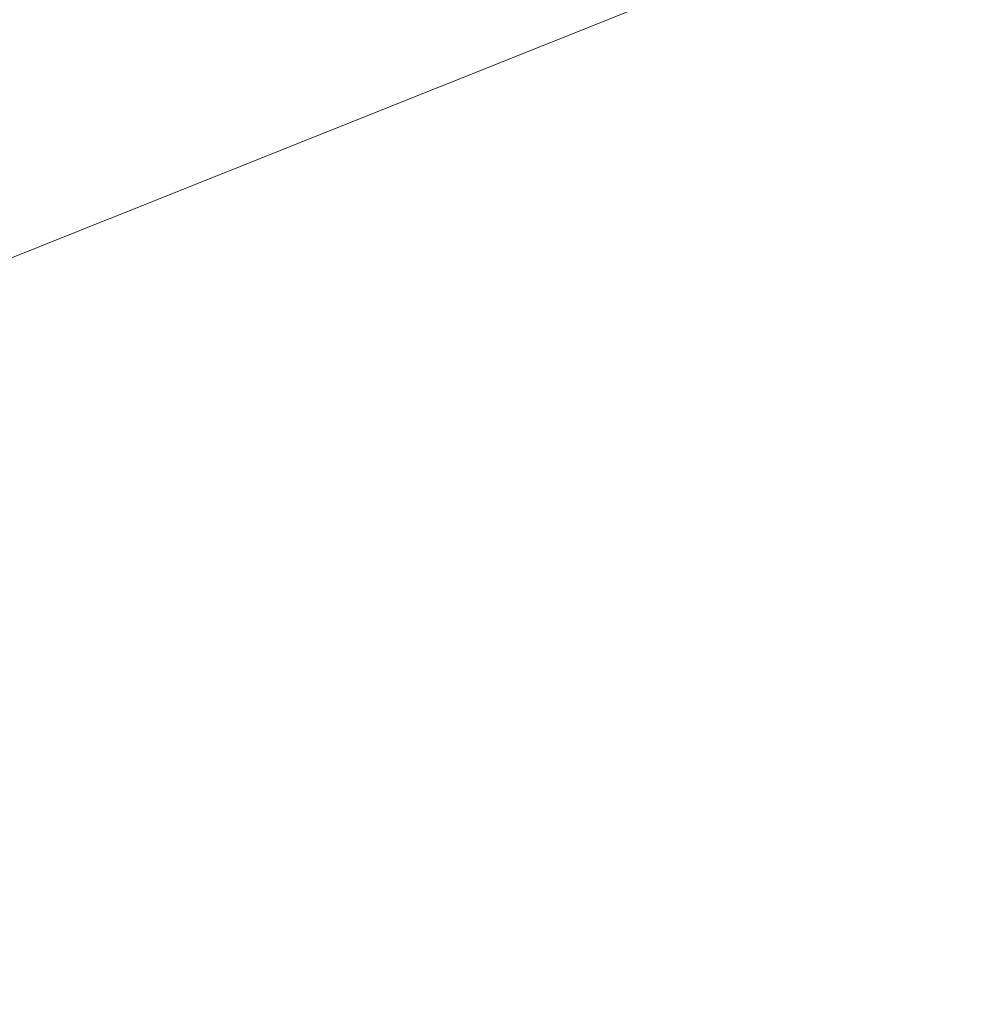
# Model space of a CAD drawing. Extents: x 1620613 to 1693141, y 557269 to 607790.
# Tile 722 of 1056: x 1620830.17 to 1620831.71, y 607318.62 to 607320.19. Entities that reach past the tile are written whole.
import ezdxf

# ---------------------------------------------------------------- set-up
doc = ezdxf.new("R2010")
doc.units = 0
doc.header["$LTSCALE"] = 10
doc.header["$MEASUREMENT"] = 0
for name, pattern in [('DGN Style 2', [7.346996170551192, 4.408197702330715, -2.938798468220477]), ('DGN Style 3', [10.28579463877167, 7.346996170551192, -2.938798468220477]), ('DGN Style 5', [5.142897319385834, 2.204098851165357, -2.938798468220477])]:
    doc.linetypes.add(name, pattern=pattern)
for name, color, linetype, lineweight in [('DT_X_Contour_Minor', 136, 'DGN Style 3', 0), ('PV_X_Driveway', 7, 'DGN Style 5', 0), ('SV_X_Top_of_Bank', 97, 'DGN Style 2', 0)]:
    doc.layers.add(name, color=color, linetype=linetype, lineweight=lineweight)

# ---------------------------------------------------------------- blocks, each defined once
blk = doc.blocks.new('*U1004')
at = {"layer": 'DT_X_Contour_Minor', "transparency": 33554559, "flags": 128}
for points, elevation in [([(-251.2889938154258, -31.09727382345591), (-253.6248656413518, -36.68669815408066), (-254.4756969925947, -39.71706375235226), (-254.6886244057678, -40.4533310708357), (-254.9627646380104, -41.36340491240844), (-255.298117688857, -42.44728527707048), (-255.6946835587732, -43.70497216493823), (-257.6881541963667, -49.97972619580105), (-259.0102722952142, -54.19790081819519), (-259.5375105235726, -55.17637444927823), (-260.5526031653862, -56.30400621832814), (-262.0555502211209, -57.58079612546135), (-264.0463516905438, -59.00674417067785), (-270.0056281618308, -63.00814980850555), (-271.6953151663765, -64.33811523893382), (-272.2949188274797, -65.3269573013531), (-271.8044391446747, -65.97467599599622), (-270.2238761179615, -66.28127132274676), (-264.5555969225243, -66.64402770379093), (-262.6254697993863, -66.79497280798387), (-261.086297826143, -66.9757408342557), (-259.9380810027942, -67.18633178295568), (-259.1808193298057, -67.42674565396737), (-256.5591602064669, -68.61826387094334), (-252.9671011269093, -67.6306936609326), (-252.2884151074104, -67.44352781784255), (-251.791810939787, -67.30527466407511), (-251.4772886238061, -67.2159341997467), (-251.3448481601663, -67.17550642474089), (-251.2344493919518, -67.13291594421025), (-250.8399330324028, -66.9757632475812), (-249.7391830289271, -66.53624801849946), (-247.9321993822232, -65.81437025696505), (-245.4189820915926, -64.81012996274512), (-237.775424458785, -61.75567246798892), (-235.1706612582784, -60.71626044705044), (-233.0890398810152, -59.88886750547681), (-231.530560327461, -59.2734936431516), (-230.495222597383, -58.87013885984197), (-228.431844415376, -58.07721821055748), (-227.7333319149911, -57.80852125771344), (-227.1853280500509, -57.59712088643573), (-226.7878328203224, -57.44301709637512), (-226.5408462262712, -57.34620988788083), (-226.0828934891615, -57.16445277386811), (-225.8461630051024, -57.07181872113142), (-225.4794361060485, -56.93023439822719), (-224.982712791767, -56.73969980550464), (-224.3559930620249, -56.50021494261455), (-222.511411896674, -55.79632161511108), (-221.597072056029, -55.43553532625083), (-220.2374884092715, -54.88109645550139), (-218.4326609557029, -54.13300500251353), (-216.1825896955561, -53.19126096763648), (-205.8273901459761, -48.84191300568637), (-204.4341094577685, -48.25671303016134), (-204.1551154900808, -48.1395311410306), (-203.9667143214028, -48.05988908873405), (-203.610756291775, -47.90884934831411), (-203.0872414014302, -47.68641191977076), (-202.3961696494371, -47.39257680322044), (-200.3299024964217, -46.51381957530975), (-199.3883255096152, -46.12159672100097), (-198.1132949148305, -45.60399607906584), (-196.5048107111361, -44.96101764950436), (-194.5628728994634, -44.19266143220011), (-188.9397672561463, -41.97654113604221), (-186.9793009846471, -41.19840604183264), (-185.3152314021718, -40.52609098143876), (-183.9475585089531, -39.95959595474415), (-182.876282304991, -39.49892096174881), (-180.4147413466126, -38.41154769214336), (-179.3903959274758, -37.92508193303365), (-178.1635153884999, -37.28121460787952), (-176.7340997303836, -36.47994571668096), (-175.1021489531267, -35.52127525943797), (-170.4802333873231, -32.75495195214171), (-168.8461744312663, -31.77341956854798), (-167.4104342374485, -30.90356489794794), (-166.1730128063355, -30.14538794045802), (-165.133910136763, -29.49888869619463), (-162.6273947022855, -27.92379432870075), (-161.7929076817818, -27.40046804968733), (-161.1693331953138, -27.0118099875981), (-160.7566712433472, -26.75782014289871), (-160.5549218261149, -26.63849851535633), (-160.2981400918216, -26.49986513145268), (-160.2108267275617, -26.45254249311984), (-160.1414729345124, -26.41454961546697), (-160.090078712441, -26.38588649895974), (-160.0566440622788, -26.36655314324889), (-159.9914310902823, -26.32743720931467), (-159.8605312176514, -26.25544378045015), (-159.5167413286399, -26.06880044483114), (-158.9600614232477, -25.76750720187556), (-158.1904915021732, -25.35156405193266), (-155.854451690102, -24.08951577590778), (-154.7926750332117, -23.48542267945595), (-153.3593749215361, -22.61967959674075), (-151.5545513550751, -21.49228652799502), (-149.3782043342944, -20.10324347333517), (-143.079247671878, -16.05026201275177), (-140.9933992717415, -14.70815008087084), (-139.4600715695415, -13.72155038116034), (-138.4792645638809, -13.09046291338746), (-138.050978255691, -12.81488767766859), (-137.6455756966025, -12.55403669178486), (-137.4382650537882, -12.42406448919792), (-137.1203850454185, -12.22978612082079), (-136.6919356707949, -11.97120158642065), (-136.1529169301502, -11.64831088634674), (-134.568107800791, -10.70152746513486), (-133.8224923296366, -10.2583754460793), (-132.7742527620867, -9.639006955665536), (-131.4233890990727, -8.843421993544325), (-129.7699013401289, -7.871620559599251), (-124.9571018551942, -5.045194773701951), (-123.3572829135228, -4.097632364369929), (-122.1674257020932, -3.374764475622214), (-121.3875302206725, -2.876591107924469), (-121.0175964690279, -2.603112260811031), (-120.5777221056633, -2.173428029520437), (-120.420327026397, -2.012528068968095), (-120.2780475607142, -1.852091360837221), (-120.1508837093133, -1.692117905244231), (-120.0388354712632, -1.532607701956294), (-119.7601943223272, -1.107864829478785), (-119.6002302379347, -0.9216060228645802), (-119.3293188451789, -0.6813867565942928), (-118.9474601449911, -0.3872070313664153), (-118.4546541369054, -0.03906684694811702), (-116.992575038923, 0.9612542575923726), (-116.4957153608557, 1.286024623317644), (-116.1016956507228, 1.510094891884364), (-115.8105159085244, 1.633465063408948), (-115.6221761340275, 1.656135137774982), (-114.9832171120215, 1.52696192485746), (-114.8273738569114, 1.316585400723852), (-114.7911331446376, 1.265939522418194), (-114.7492009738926, 1.204163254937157), (-114.7015773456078, 1.131256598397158), (-114.6482622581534, 1.047219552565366), (-114.4985000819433, 0.8082802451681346), (-114.4318522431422, 0.7387010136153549), (-114.3442303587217, 0.7091677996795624), (-114.2356344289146, 0.7196806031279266), (-114.106064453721, 0.7702394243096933), (-113.7325791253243, 0.9584576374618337), (-113.5835035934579, 1.033485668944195), (-113.4163909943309, 1.117406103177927), (-113.2312413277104, 1.210218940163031), (-113.0280545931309, 1.311924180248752), (-112.4621738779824, 1.594994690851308), (-112.2724985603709, 1.688374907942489), (-112.1278831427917, 1.756212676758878), (-112.0283276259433, 1.798507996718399), (-111.9738320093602, 1.815260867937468), (-111.8885902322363, 1.825878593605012), (-111.8336249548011, 1.842198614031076), (-111.7326604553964, 1.88319538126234), (-111.5856967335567, 1.948868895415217), (-111.3927337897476, 2.039219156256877), (-110.8168336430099, 2.313055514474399), (-110.6291706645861, 2.400412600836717), (-110.498106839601, 2.457106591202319), (-110.4236421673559, 2.483137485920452), (-110.4057766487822, 2.478505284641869), (-110.4336008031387, 2.425268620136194), (-110.408598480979, 2.423287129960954), (-110.3127233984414, 2.457270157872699), (-110.1459755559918, 2.527217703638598), (-109.9083549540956, 2.633129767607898), (-109.1802030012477, 2.963514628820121), (-108.8860031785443, 3.097559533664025), (-108.5495176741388, 3.251905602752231), (-108.170746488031, 3.426552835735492), (-107.7496896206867, 3.621501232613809), (-106.5704903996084, 4.168431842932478), (-106.1554237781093, 4.36132963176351), (-105.7946233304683, 4.529825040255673), (-105.4880890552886, 4.673918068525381), (-105.2358209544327, 4.79360871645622), (-104.6354609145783, 5.080247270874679), (-104.3412596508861, 5.217949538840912), (-103.9089258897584, 5.416077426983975), (-103.3384596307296, 5.674630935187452), (-102.6298608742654, 5.993610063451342), (-100.5560875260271, 6.924788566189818), (-99.8152772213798, 7.257517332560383), (-99.14817631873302, 7.557319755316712), (-98.55478481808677, 7.824195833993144), (-98.0351027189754, 8.058145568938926), (-96.7475629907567, 8.638109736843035), (-96.26416712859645, 8.856078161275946), (-95.77963433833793, 9.075010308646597), (-95.29396462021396, 9.294906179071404), (-94.80715797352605, 9.515765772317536), (-93.50749101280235, 10.10600965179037), (-92.77353282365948, 10.4377576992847), (-91.54640847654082, 10.99031893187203), (-89.82611797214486, 11.76369334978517), (-87.61266130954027, 12.75788095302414), (-81.05255533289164, 15.70346547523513), (-78.81576908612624, 16.70745149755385), (-77.02548982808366, 17.51022117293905), (-75.68171755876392, 18.11177450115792), (-74.78445227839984, 18.5121114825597), (-72.98708751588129, 19.31138830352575), (-72.1013000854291, 19.70657468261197), (-70.79196136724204, 20.29267620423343), (-69.05907136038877, 21.06969286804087), (-66.90263006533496, 22.03762467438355), (-60.58738489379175, 24.87332968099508), (-58.43750897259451, 25.8372231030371), (-56.72431508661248, 26.60212461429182), (-55.4478032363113, 27.16803421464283), (-54.60797342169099, 27.53495190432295), (-52.95066996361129, 28.24807652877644), (-52.3487913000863, 28.50698716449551), (-51.78613290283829, 28.74887560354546), (-51.26269477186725, 28.97374184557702), (-50.778476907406, 29.18158589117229), (-49.53952295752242, 29.71314041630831), (-49.0775596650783, 29.91444531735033), (-48.62088525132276, 30.11969412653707), (-48.16949971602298, 30.32888684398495), (-47.7234030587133, 30.54202346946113), (-46.5408638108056, 31.11564634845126), (-46.15020249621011, 31.30536768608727), (-45.86512298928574, 31.4443145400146), (-45.68562528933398, 31.53248690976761), (-45.61170939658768, 31.56988479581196), (-45.55537609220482, 31.60191317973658), (-45.51047978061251, 31.62307560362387), (-45.41804082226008, 31.66254158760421), (-45.27805921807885, 31.72031113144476), (-45.09053496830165, 31.79638423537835), (-44.52708010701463, 32.02365059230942), (-44.31715165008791, 32.10684285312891), (-44.10995742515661, 32.1859698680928), (-43.90549743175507, 32.26103163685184), (-43.70377167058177, 32.33202815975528), (-43.16948194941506, 32.51593189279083), (-42.99717565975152, 32.57787939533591), (-42.88097408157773, 32.62579410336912), (-42.82087721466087, 32.6596760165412), (-42.81688505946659, 32.6795251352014), (-42.88104559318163, 32.71374572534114), (-42.87156232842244, 32.74108844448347), (-42.79499213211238, 32.79745115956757), (-42.65133500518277, 32.88283387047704), (-42.44059094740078, 32.99723657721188), (-41.78915755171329, 33.34100378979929), (-41.57206330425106, 33.45714496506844), (-41.40935560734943, 33.54774308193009), (-41.30103446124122, 33.61279814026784), (-41.24709986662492, 33.65231013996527), (-41.12230704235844, 33.77709900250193), (-41.25624996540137, 34.01663192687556), (-41.28952939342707, 34.07826015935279), (-41.33196356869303, 34.16048788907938), (-41.38355249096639, 34.26331511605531), (-41.44429615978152, 34.38674184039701), (-41.74912769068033, 35.01079871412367), (-42.7012064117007, 34.65888466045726), (-42.87650068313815, 34.59461657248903), (-42.99434976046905, 34.55263261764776), (-43.05475364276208, 34.53293279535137), (-43.05771233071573, 34.53551710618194), (-42.93748075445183, 34.59957353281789), (-43.78832270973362, 36.72433501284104), (-43.95516180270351, 37.13430726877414), (-44.09103252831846, 37.45361197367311), (-44.19593488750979, 37.68224912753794), (-44.26986888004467, 37.82021873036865), (-44.42573503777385, 38.0672476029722), (-44.47900148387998, 38.1489852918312), (-44.52190120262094, 38.20892670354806), (-44.55443419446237, 38.24707183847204), (-44.57660045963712, 38.26342069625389), (-44.62188819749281, 38.2779559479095), (-44.62866362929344, 38.30816434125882), (-44.61502412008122, 38.38788808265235), (-44.58096967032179, 38.51712717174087), (-44.52650028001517, 38.69588160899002), (-44.22467493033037, 39.64560479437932), (-43.09697245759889, 42.08217767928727), (-42.67040779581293, 42.69345974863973), (-41.87401487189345, 43.48306043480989), (-40.70779368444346, 44.45097973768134), (-39.17174423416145, 45.59721765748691), (-31.14058085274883, 51.36240472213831), (-31.13452700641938, 51.38924248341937), (-31.61714367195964, 52.01968448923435), (-33.06758817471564, 53.89950860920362), (-35.48586051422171, 57.02871484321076), (-38.87196069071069, 61.40730319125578), (-56.93202646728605, 84.75594041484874)], 3.000041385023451), ([(-28.66335585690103, 51.7220972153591), (-29.30004596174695, 51.26892201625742), (-29.42493632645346, 51.18009445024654), (-29.52674023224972, 51.10782969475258), (-29.60545768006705, 51.05212774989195), (-29.66108866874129, 51.01298861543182), (-29.77865602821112, 50.93070133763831), (-29.85936793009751, 50.86308585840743), (-30.01332811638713, 50.72195487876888), (-30.24053658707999, 50.50730839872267), (-30.54099334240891, 50.21914641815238), (-31.4398757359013, 49.35269380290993), (-31.75494705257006, 49.04151269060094), (-32.02599920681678, 48.7578088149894), (-32.25303219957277, 48.50158217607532), (-32.43604603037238, 48.27283277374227), (-32.86539069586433, 47.69947068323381), (-33.16645912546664, 47.39634373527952), (-33.74765591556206, 46.91698445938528), (-34.60898106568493, 46.26139285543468), (-35.75043457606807, 45.42956892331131), (-39.16781508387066, 42.9763953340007), (-40.31616411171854, 42.11306466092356), (-41.19817581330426, 41.36295283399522), (-41.81385018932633, 40.72605985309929), (-42.16318723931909, 40.20238571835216), (-42.73963627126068, 38.95687982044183), (-42.90612817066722, 38.49162199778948), (-42.97326709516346, 38.02997795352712), (-42.94105304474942, 37.57194768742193), (-42.8094860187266, 37.1175311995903), (-41.96368295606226, 35.00535307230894), (-42.23085186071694, 34.86301205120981), (-42.26887846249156, 34.84078360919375), (-42.26845730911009, 34.83510157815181), (-42.22958840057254, 34.84596595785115), (-42.15227173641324, 34.87337674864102), (-41.70174920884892, 35.03990206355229), (-41.55750328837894, 34.74459908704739), (-41.52192420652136, 34.67397008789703), (-41.47700664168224, 34.58864150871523), (-41.4227505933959, 34.48861334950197), (-41.35915606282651, 34.37388561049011), (-41.04059179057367, 33.80419047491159), (-41.33739384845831, 33.50739783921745), (-41.41715527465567, 33.43902560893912), (-41.52923867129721, 33.36110576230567), (-41.67364403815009, 33.27363829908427), (-41.85037137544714, 33.17662321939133), (-42.36474023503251, 32.90518618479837), (-42.53114278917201, 32.8148543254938), (-42.64457380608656, 32.7474365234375), (-42.70503328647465, 32.70293277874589), (-42.71252122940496, 32.68134309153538), (-42.66186036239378, 32.65432266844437), (-42.67755569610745, 32.63433251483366), (-42.7626373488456, 32.59462737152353), (-42.91710532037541, 32.53520723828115), (-43.14095960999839, 32.45607211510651), (-43.83041947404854, 32.2187584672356), (-44.07882419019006, 32.13194548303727), (-44.30694344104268, 32.04949176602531), (-44.51477722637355, 31.9713973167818), (-44.70232554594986, 31.8976621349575), (-45.17540711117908, 31.70684733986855), (-45.33285409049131, 31.64297570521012), (-45.4503838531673, 31.59447189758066), (-45.52799640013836, 31.56133591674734), (-45.56569173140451, 31.54356776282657), (-45.61298965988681, 31.5166764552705), (-45.67505008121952, 31.48527686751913), (-45.82575790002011, 31.41124658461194), (-46.06511311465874, 31.29458560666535), (-46.39311572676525, 31.1352939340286), (-47.38598588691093, 30.65367521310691), (-47.77893061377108, 30.46683042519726), (-48.21311217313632, 30.26751010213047), (-48.68853056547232, 30.05571424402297), (-49.20518579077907, 29.83144285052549), (-50.63791550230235, 29.21675175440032), (-51.19786635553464, 28.97640033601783), (-51.80317163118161, 28.71636440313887), (-52.45383132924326, 28.4366439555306), (-53.14984545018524, 28.13723899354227), (-55.06635566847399, 27.31257974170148), (-55.97075848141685, 26.91826044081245), (-57.24658425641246, 26.35379697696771), (-58.89383299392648, 25.61918935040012), (-60.91250469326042, 24.71443756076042), (-66.79085984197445, 22.07490723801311), (-68.81696076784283, 21.16555793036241), (-70.48649718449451, 20.41715774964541), (-71.79946909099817, 19.8297066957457), (-72.75587648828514, 19.40320476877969), (-74.83087686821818, 18.4804651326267), (-75.80085483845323, 18.04787272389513), (-77.15453846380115, 17.44215022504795), (-78.89192774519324, 16.66329763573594), (-81.01302268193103, 15.71131495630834), (-87.18088338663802, 12.94185435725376), (-89.27493008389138, 12.00123585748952), (-90.93117464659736, 11.25647580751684), (-92.14961707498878, 10.70757420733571), (-92.93025736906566, 10.35453105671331), (-94.42822864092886, 9.674227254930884), (-94.98931266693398, 9.419668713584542), (-95.5490862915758, 9.16622094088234), (-96.10754951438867, 8.913883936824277), (-96.66470233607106, 8.662657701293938), (-98.14869599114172, 7.994202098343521), (-98.72580298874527, 7.734375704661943), (-99.34412873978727, 7.456238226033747), (-100.0036732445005, 7.159789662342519), (-100.7044365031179, 6.845030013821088), (-102.6280968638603, 5.981256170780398), (-103.2917161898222, 5.682352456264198), (-103.8398288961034, 5.433471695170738), (-104.2724349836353, 5.234613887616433), (-104.5895344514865, 5.085779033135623), (-105.281124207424, 4.755583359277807), (-105.5584339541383, 4.62387002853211), (-105.871670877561, 4.476376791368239), (-106.2208349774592, 4.313103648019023), (-106.6059262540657, 4.134050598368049), (-107.6807392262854, 3.635535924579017), (-108.0726961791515, 3.454136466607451), (-108.4424573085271, 3.283824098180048), (-108.7900226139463, 3.124598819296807), (-109.1153920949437, 2.976460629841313), (-109.9534496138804, 2.596208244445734), (-110.2272938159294, 2.473625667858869), (-110.4202832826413, 2.391067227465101), (-110.5324180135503, 2.348532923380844), (-110.5636980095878, 2.346022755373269), (-110.5393050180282, 2.392694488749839), (-110.5549674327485, 2.396755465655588), (-110.6202494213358, 2.37393459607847), (-110.7351509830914, 2.324231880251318), (-110.8996721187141, 2.247647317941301), (-111.4045545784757, 2.007579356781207), (-111.5737221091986, 1.9283707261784), (-111.7025628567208, 1.870795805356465), (-111.7910768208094, 1.834854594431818), (-111.8392640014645, 1.820547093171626), (-111.9139941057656, 1.811238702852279), (-111.961769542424, 1.796551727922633), (-112.049048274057, 1.759472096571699), (-112.1758303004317, 1.699999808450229), (-112.342115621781, 1.618134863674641), (-112.8382142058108, 1.369971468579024), (-113.0243978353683, 1.276749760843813), (-113.2108747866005, 1.183207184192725), (-113.3976450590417, 1.089343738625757), (-113.5847086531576, 0.9951594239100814), (-114.0839359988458, 0.7435734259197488), (-114.2528334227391, 0.6691401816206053), (-114.3851051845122, 0.6345299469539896), (-114.4807512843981, 0.6397427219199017), (-114.539771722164, 0.6847785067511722), (-114.6483253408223, 0.8579712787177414), (-114.6869702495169, 0.918884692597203), (-114.7214897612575, 0.9717303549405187), (-114.7518838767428, 1.016508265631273), (-114.7781525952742, 1.053218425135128), (-114.8911140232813, 1.205707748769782), (-115.3542570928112, 1.299337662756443), (-115.490773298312, 1.282905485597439), (-115.7018320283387, 1.193481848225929), (-115.9874332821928, 1.031066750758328), (-116.3475770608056, 0.7956601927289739), (-117.4073505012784, 0.07058742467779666), (-117.7788057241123, -0.2034798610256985), (-118.0983413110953, -0.4818771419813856), (-118.3659572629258, -0.7646044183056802), (-118.5816535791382, -1.051661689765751), (-119.0876175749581, -1.822921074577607), (-119.2910777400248, -2.112563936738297), (-119.5219852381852, -2.403047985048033), (-119.7803400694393, -2.6943732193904), (-120.0661422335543, -2.986539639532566), (-120.8648777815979, -3.766771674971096), (-121.3225887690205, -4.137671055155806), (-122.0966700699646, -4.665195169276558), (-123.1871216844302, -5.349344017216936), (-124.5939436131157, -6.190117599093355), (-128.767295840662, -8.641013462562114), (-130.2369261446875, -9.505103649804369), (-131.5158028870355, -10.25920231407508), (-132.6039260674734, -10.90330945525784), (-133.501295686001, -11.43742507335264), (-135.6399432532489, -12.71507802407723), (-136.3582963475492, -13.14499497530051), (-136.909369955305, -13.47650611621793), (-137.2931640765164, -13.70961144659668), (-137.5096787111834, -13.84431096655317), (-137.8640117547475, -14.07230193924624), (-138.2383458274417, -14.31316231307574), (-139.0955982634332, -14.86475020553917), (-140.4357690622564, -15.72706561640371), (-142.2588582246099, -16.90010854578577), (-147.7643204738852, -20.44252638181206), (-149.7222287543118, -21.68669164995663), (-151.4668569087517, -22.7623740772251), (-152.9982049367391, -23.66957366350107), (-154.3162728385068, -24.40829040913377), (-157.5467470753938, -26.15355794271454), (-158.6090805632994, -26.72762390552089), (-159.3732253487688, -27.14087114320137), (-159.8391814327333, -27.39329965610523), (-160.0069488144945, -27.48490944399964), (-160.05674356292, -27.51477724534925), (-160.0897382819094, -27.53356989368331), (-160.1513763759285, -27.56754698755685), (-160.2416578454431, -27.6167085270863), (-160.3605826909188, -27.68105451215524), (-160.7159067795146, -27.87288973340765), (-160.9950793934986, -28.03800213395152), (-161.5661041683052, -28.38946291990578), (-162.4289811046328, -28.92727209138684), (-163.5837102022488, -29.65142964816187), (-167.0521240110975, -31.83098098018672), (-168.3330390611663, -32.63164036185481), (-169.5744738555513, -33.39895500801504), (-170.7764283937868, -34.13292491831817), (-171.9389026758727, -34.83355009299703), (-174.9861937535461, -36.65742424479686), (-176.1557057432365, -37.33081155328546), (-177.3787734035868, -37.98306786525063), (-178.6553967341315, -38.61419318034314), (-179.9855757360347, -39.22418749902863), (-183.604127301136, -40.82266435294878), (-184.953786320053, -41.41113715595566), (-186.2888497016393, -41.97769792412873), (-187.6093174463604, -42.52234665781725), (-188.9151895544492, -43.04508335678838), (-192.378054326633, -44.40983184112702), (-193.6907164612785, -44.93266471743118), (-195.0315542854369, -45.47760198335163), (-196.4005677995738, -46.04464363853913), (-197.7977570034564, -46.6337896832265), (-201.5611624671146, -48.23431832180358), (-202.8068933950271, -48.76405462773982), (-203.7215320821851, -49.15286706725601), (-204.3050785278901, -49.4007556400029), (-204.557532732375, -49.50772034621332), (-204.7892876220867, -49.60506107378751), (-205.122084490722, -49.7448410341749), (-205.9466589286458, -50.09117536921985), (-207.2630109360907, -50.64406407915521), (-209.0711405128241, -51.40350716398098), (-214.5485228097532, -53.70409455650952), (-216.4640158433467, -54.50409027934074), (-218.1024582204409, -55.17863690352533), (-219.4638499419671, -55.72773442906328), (-220.5481910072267, -56.15138285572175), (-223.0703663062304, -57.11384652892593), (-223.9168219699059, -57.43714301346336), (-224.5645574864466, -57.68518471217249), (-225.0135728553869, -57.85797162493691), (-225.2638680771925, -57.95550375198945), (-225.6663618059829, -58.11524970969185), (-225.9325421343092, -58.21920330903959), (-226.429212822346, -58.41125463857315), (-227.1563738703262, -58.69140369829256), (-228.1140252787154, -59.05965048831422), (-230.9750828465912, -60.15910556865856), (-232.2341146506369, -60.64783893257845), (-233.8654168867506, -61.28944771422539), (-235.8689895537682, -62.08393191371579), (-238.244832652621, -63.03129153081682), (-245.0767748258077, -65.76141773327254), (-247.3358571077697, -66.66393429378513), (-248.9891473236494, -67.32388932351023), (-250.0366454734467, -67.74128282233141), (-250.4783515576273, -67.9161147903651), (-250.8485116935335, -68.05891799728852), (-251.1604747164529, -68.15815091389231), (-251.8187436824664, -68.34874725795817), (-252.8233185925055, -68.63070702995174), (-254.1741994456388, -69.00403022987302), (-258.2382896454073, -70.1213766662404), (-259.91491875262, -70.53719098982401), (-261.8967384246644, -70.9466241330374), (-264.1837486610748, -71.34967609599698), (-266.7759494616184, -71.74634687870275), (-274.0954056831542, -72.79562739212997), (-275.3482357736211, -73.53251449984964), (-273.6171338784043, -74.9562154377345), (-268.9020999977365, -77.06673020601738), (-261.203134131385, -79.86405880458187), (-236.6939825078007, -88.23935350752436), (-228.6428515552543, -90.981510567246), (-222.8713224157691, -92.92651071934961), (-219.3793950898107, -94.07435396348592), (-218.1670695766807, -94.42504030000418), (-217.9736706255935, -94.29732798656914), (-217.8612127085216, -94.28280657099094), (-217.6688881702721, -94.33502655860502), (-217.3966970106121, -94.45398794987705), (-217.0446392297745, -94.63969074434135), (-215.9993296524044, -95.22388673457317), (-215.6384696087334, -95.41272896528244), (-215.3398716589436, -95.54110866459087), (-215.1035358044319, -95.60902583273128), (-214.9294620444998, -95.61648046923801), (-214.2623960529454, -95.51018953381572), (-212.4236245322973, -94.90701760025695), (-211.3693692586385, -95.27248518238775), (-208.9946483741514, -96.62739018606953), (-205.2994618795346, -98.9717326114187), (-200.2838097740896, -102.305512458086), (-185.1481166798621, -112.5148419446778), (-180.6644119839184, -115.3006257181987), (-178.5650677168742, -116.0009799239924), (-178.8500838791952, -114.6159045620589), (-181.5194604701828, -111.1453996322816), (-191.8169452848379, -99.1101470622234), (-195.1750249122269, -95.14225500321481), (-197.5261501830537, -92.26501825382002), (-198.8703210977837, -90.47843681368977), (-199.2075376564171, -89.7825106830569), (-198.4316547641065, -89.0797177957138), (-195.4061593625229, -87.93956867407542), (-194.7024538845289, -87.65115346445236), (-193.8879783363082, -87.27454317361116), (-192.9627327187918, -86.8097378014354), (-191.9267170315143, -86.25673734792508), (-189.0163151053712, -84.6644760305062), (-187.885862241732, -84.08033551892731), (-186.6773050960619, -83.52210997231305), (-185.3906436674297, -82.98979939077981), (-184.0258779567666, -82.48340377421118), (-180.2823636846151, -81.167568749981), (-179.0181060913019, -80.7215757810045), (-178.0329690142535, -80.37047314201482), (-177.3269524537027, -80.11426083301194), (-176.9000564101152, -79.95293885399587), (-176.1338276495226, -79.64926735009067), (-175.8762315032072, -79.54731187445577), (-175.6781146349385, -79.46919907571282), (-175.5394770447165, -79.4149289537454), (-175.4603187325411, -79.3845015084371), (-175.3285356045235, -79.33515189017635), (-174.8662217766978, -79.15331559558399), (-173.5781176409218, -78.64481892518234), (-171.4642231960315, -77.80966187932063), (-168.5245384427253, -76.64784445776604), (-159.584325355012, -73.11411749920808), (-156.6458573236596, -71.9527562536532), (-154.5356130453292, -71.11896773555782), (-153.2535925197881, -70.61275194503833), (-152.7997957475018, -70.43410888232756), (-152.6939693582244, -70.39449101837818), (-152.6463643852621, -70.37338774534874), (-152.5829192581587, -70.33979132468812), (-152.503633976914, -70.2937017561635), (-152.408508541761, -70.23511903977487), (-152.1337205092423, -70.06224093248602), (-152.0269385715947, -69.99821415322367), (-151.9126837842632, -69.93579239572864), (-151.7909561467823, -69.87497566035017), (-151.6617556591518, -69.81576394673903), (-151.307257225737, -69.6600060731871), (-150.7865892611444, -69.44654054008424), (-149.4904591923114, -68.92296234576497), (-147.4188670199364, -68.08927149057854), (-144.5718127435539, -66.94546797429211), (-135.9457185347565, -63.48184171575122), (-133.0872926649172, -62.33768157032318), (-130.9815857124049, -61.50292082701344), (-129.6285976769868, -60.97755948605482), (-129.0283285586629, -60.76159754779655), (-128.4312361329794, -60.59823158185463), (-128.1976767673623, -60.5043540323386), (-127.9448179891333, -60.34524585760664), (-127.6726597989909, -60.12090705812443), (-127.3812021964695, -59.83133763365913), (-125.9760347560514, -58.32780886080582), (-125.8161657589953, -58.21285156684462), (-125.7512496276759, -58.17585428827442), (-125.6250165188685, -58.1141298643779), (-125.4374664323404, -58.02767829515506), (-125.1885993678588, -57.91649958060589), (-124.4431978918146, -57.58705348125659), (-124.1611560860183, -57.4587819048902), (-123.8740817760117, -57.32105175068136), (-123.5819749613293, -57.17386301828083), (-123.2848356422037, -57.01721570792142), (-122.485754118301, -56.5868781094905), (-122.2091005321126, -56.43948820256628), (-121.978450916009, -56.32007168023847), (-121.7938052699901, -56.2286285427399), (-121.6551635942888, -56.16515879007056), (-121.1155117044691, -55.93423784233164), (-120.8633052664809, -55.59544713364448), (-120.8215244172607, -55.51844386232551), (-120.8042703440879, -55.43263006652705), (-120.8115430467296, -55.33800574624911), (-120.843342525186, -55.23457090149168), (-120.9608435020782, -54.94699728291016), (-121.000999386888, -54.84809745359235), (-121.0333413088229, -54.767078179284), (-121.0578692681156, -54.70393946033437), (-121.0745832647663, -54.65868129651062), (-121.134349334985, -54.48919782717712), (-120.8391535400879, -54.3255671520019), (-120.7496332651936, -54.27642424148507), (-120.6075849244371, -54.19912294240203), (-120.4130085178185, -54.09366325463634), (-120.165904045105, -53.96004517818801), (-119.4369213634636, -53.56618578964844), (-119.1930260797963, -53.43487928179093), (-119.0080772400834, -53.33635429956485), (-118.8820748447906, -53.2706108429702), (-118.8150188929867, -53.23764891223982), (-118.7147982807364, -53.19345913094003), (-118.6559550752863, -53.16767004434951), (-118.5545909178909, -53.12344512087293), (-118.4107058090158, -53.06078436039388), (-118.2242997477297, -52.97968776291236), (-117.6705223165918, -52.73884905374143), (-117.4885509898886, -52.65940803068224), (-117.3579700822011, -52.60171399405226), (-117.278779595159, -52.56576694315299), (-117.2509795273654, -52.55156687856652), (-117.2453665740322, -52.54269602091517), (-117.2033268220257, -52.52277257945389), (-117.0814172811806, -52.4696553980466), (-116.879637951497, -52.38334447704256), (-116.597988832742, -52.26383981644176), (-115.7404314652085, -51.90090240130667), (-115.3795960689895, -51.74519667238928), (-114.9402579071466, -51.55028254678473), (-114.4224169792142, -51.316160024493), (-113.8260732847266, -51.04282910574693), (-112.1311530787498, -50.26166879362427), (-111.4732828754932, -49.95998472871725), (-110.7708624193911, -49.64080276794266), (-110.0238917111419, -49.30412291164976), (-109.2323707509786, -48.94994515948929), (-107.0622478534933, -47.98214062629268), (-106.2708308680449, -47.62965386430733), (-105.524172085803, -47.29804697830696), (-104.8222715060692, -46.98731996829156), (-104.1651291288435, -46.6974728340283), (-102.4724270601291, -45.95238697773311), (-101.6161663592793, -45.57374351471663), (-100.3169108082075, -44.99662751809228), (-98.57466040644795, -44.22103898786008), (-96.38941515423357, -43.2469779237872), (-89.97143468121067, -40.38485170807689), (-87.75575667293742, -39.39607936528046), (-85.9222080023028, -38.57635699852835), (-84.47078867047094, -37.92568460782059), (-83.4014986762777, -37.44406219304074), (-81.05956447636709, -36.38513572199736), (-80.23220259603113, -36.01111022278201), (-79.50656760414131, -35.68322857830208), (-78.88265950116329, -35.40149078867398), (-78.36047828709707, -35.16589685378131), (-77.10363090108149, -34.59917150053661), (-76.39172531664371, -34.27964198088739), (-75.1986441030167, -33.74609743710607), (-73.52438726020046, -32.99853786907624), (-71.36895478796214, -32.03696327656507), (-64.97956735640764, -29.18741099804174), (-62.83160034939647, -28.22902048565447), (-61.17973990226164, -27.49101315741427), (-60.02398601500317, -26.97338901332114), (-59.36433868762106, -26.67614805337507), (-58.26675456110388, -26.17734973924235), (-57.89447235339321, -26.00785803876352), (-57.60081382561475, -25.87348167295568), (-57.38577897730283, -25.77422064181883), (-57.24936780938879, -25.71007494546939), (-56.99043626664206, -25.58584020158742), (-56.85282068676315, -25.51876037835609), (-56.63417260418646, -25.41069696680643), (-56.33449201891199, -25.26164996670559), (-55.95377893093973, -25.07161937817), (-54.8305006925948, -24.51022635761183), (-54.42835901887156, -24.31061814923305), (-54.06439267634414, -24.13283828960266), (-53.73860166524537, -23.97688677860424), (-53.45098598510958, -23.84276361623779), (-52.73491127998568, -23.51420631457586), (-52.49968865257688, -23.40738071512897), (-52.33107679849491, -23.33332189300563), (-52.22907571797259, -23.2920298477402), (-52.19368541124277, -23.28350457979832), (-52.1881256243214, -23.30445956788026), (-52.1602433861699, -23.29867513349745), (-52.08076651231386, -23.26560558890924), (-51.94969500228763, -23.20525093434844), (-51.76702885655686, -23.11761116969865), (-51.21112628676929, -22.84752498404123), (-50.9964290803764, -22.74327124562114), (-50.76926438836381, -22.63307466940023), (-50.52963221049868, -22.5169352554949), (-50.27753254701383, -22.39485300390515), (-49.58864346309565, -22.06137654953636), (-49.37009269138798, -21.95659541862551), (-49.23110718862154, -21.89235936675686), (-49.17168695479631, -21.86866839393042), (-49.19183198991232, -21.88552250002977), (-49.35163910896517, -21.98452688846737), (-49.3771247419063, -22.00460700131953), (-49.33372630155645, -21.99059404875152), (-49.22144378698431, -21.94248803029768), (-49.04027719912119, -21.86028894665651), (-48.46532086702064, -21.59563396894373), (-48.25667408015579, -21.52164932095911), (-48.06195096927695, -21.49818661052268), (-47.88115153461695, -21.5252458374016), (-47.71427577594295, -21.6028270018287), (-47.28783865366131, -21.87707269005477), (-47.14352265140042, -21.97119530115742), (-47.03040248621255, -22.04787886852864), (-46.94847815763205, -22.10712339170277), (-46.89774966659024, -22.14892887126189), (-46.80406813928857, -22.23715809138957), (-46.77389289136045, -22.26847884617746), (-46.75362829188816, -22.29626919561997), (-46.74327434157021, -22.32052913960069), (-46.7428310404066, -22.34125867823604), (-46.76388714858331, -22.42975891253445), (-46.48259858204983, -22.47773711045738), (-46.3857663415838, -22.45273684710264), (-46.21582186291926, -22.35717397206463), (-45.97276514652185, -22.19104848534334), (-45.65659619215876, -21.95436038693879), (-44.71599599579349, -21.22910864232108), (-44.29573215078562, -20.9127490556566), (-43.74039076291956, -20.50760910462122), (-43.04997183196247, -20.01368878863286), (-42.22447535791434, -19.43098810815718), (-39.84304803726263, -17.75874580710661), (-39.00926831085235, -17.12909249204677), (-38.29399962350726, -16.49431427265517), (-37.6972419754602, -15.85441114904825), (-37.21899536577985, -15.20938312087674), (-36.10168579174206, -13.48247517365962), (-35.68341225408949, -12.89396085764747), (-35.26657382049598, -12.42359887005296), (-34.85117049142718, -12.07138921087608), (-34.4372022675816, -11.83733188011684), (-33.33520047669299, -11.37071543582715), (-32.96555148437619, -11.21419636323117), (-32.68310585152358, -11.09460147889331), (-32.48786357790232, -11.01193078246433), (-32.37982466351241, -10.96618427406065), (-32.20799203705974, -10.89342583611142), (-31.81004378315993, -10.61468690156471), (-30.74507349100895, -9.83303892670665), (-29.01308116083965, -8.548481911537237), (-26.61406679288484, -6.761015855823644), (-19.32733242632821, -1.323894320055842), (-16.91412359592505, 0.4734842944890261), (-15.13954787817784, 1.787778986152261), (-14.00360527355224, 2.618989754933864), (-13.50629578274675, 2.967116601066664), (-13.03164795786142, 3.251342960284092), (-12.84495030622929, 3.368106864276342), (-12.6408432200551, 3.505228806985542), (-12.41932669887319, 3.662708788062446), (-12.18040074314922, 3.840546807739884), (-11.520052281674, 4.341925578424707), (-11.00302574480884, 4.681154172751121), (-9.947207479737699, 5.322805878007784), (-8.352597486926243, 6.266880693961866), (-6.219195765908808, 7.513378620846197), (4.993859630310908, 14.0360228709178), (5.909814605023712, 14.30634518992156), (6.092026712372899, 14.36251355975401), (6.246110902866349, 14.41516624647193), (6.372067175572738, 14.46430325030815), (6.46989553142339, 14.50992457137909), (6.693267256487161, 14.62689385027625), (7.10172760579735, 14.73841521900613), (8.159579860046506, 14.98525236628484), (9.866824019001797, 15.36740529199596), (12.22346008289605, 15.88487399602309), (19.37367879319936, 17.44521157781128), (21.74557896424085, 17.89900309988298), (23.49861544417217, 18.09012447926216), (24.63278823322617, 18.01857571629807), (25.14809733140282, 17.68435681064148), (26.10885784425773, 15.51177158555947)], 2.600041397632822)]:
    blk.add_lwpolyline(points, dxfattribs=dict(at, elevation=elevation))

msp = doc.modelspace()

# ---------------------------------------------------------------- linework, layer by layer
at = {"layer": 'PV_X_Driveway', "extrusion": (-0.06840491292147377, 0.09722345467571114, 0.9929090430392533), "elevation": -50776.94618662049, "flags": 128}
msp.add_lwpolyline([(-1675197.499388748, 432992.9258386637), (-1675193.486980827, 432991.2320525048), (-1675186.401155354, 432990.7443540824), (-1675173.477796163, 432991.3626955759), (-1675157.216023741, 432992.231291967), (-1675138.055450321, 432993.8163605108), (-1675115.649521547, 432995.5191143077), (-1675093.712223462, 432995.5584470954), (-1675072.389942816, 432993.8570568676), (-1675059.619387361, 432992.1641317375), (-1675043.90788481, 432988.1059208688), (-1675031.516761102, 432983.3011168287), (-1675013.58286424, 432975.0375323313)], dxfattribs=at)
at = {"layer": 'SV_X_Top_of_Bank', "extrusion": (0.007114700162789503, -0.05176716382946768, 0.9986338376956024), "elevation": -18855.21206843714, "flags": 128}
msp.add_lwpolyline([(1688341.399474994, 380495.2335694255), (1688359.531308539, 380495.7043637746), (1688370.463455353, 380498.0725351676), (1688395.572580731, 380506.740670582), (1688420.940108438, 380511.7574321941), (1688444.138128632, 380518.355338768), (1688467.22231404, 380528.7305743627), (1688491.262317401, 380540.2151339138), (1688508.535586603, 380545.2887184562), (1688513.5223003, 380548.4010002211), (1688516.051220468, 380548.1495454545), (1688520.39603739, 380549.3039635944), (1688525.368929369, 380551.0706712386)], dxfattribs=at)
at = {"layer": 'SV_X_Top_of_Bank', "extrusion": (0.04489057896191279, -0.1067836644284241, 0.9932683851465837), "elevation": 8952.639644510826, "flags": 128}
msp.add_lwpolyline([(1729619.200279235, -67683.47041249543), (1729610.048117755, -67689.2494116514), (1729593.286163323, -67692.1110974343), (1729566.643396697, -67690.50938442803), (1729551.852254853, -67691.88192179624), (1729536.554039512, -67691.83763185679), (1729515.835796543, -67695.68964613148), (1729501.149706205, -67697.72199223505), (1729469.279658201, -67698.3224800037)], dxfattribs=at)

# ---------------------------------------------------------------- block references
at = {"layer": 'DT_X_Contour_Minor', "transparency": 33554559}
msp.add_blockref('*U1004', (1621028.060791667, 607365.3311666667, 1050.599958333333), dxfattribs=at)

doc.saveas('drawing.dxf')
